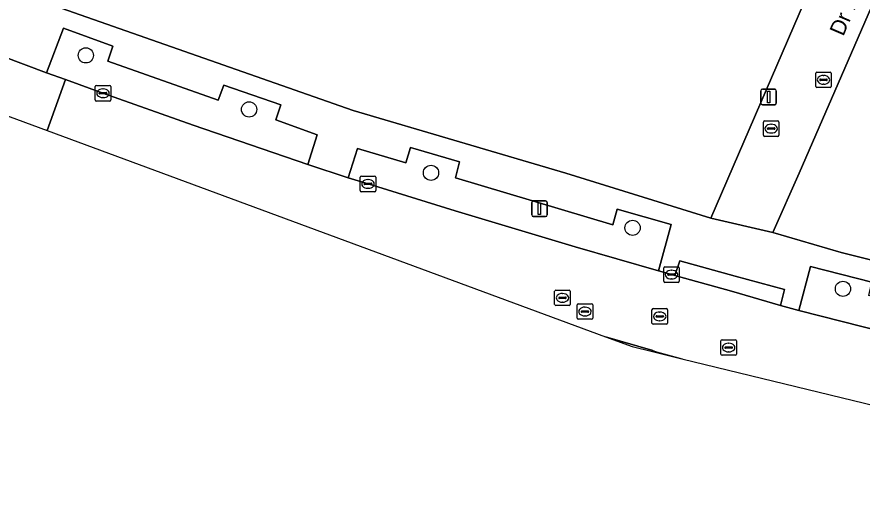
# Model space of a CAD drawing. Extents: x 162803 to 163818, y 381639 to 382475.
# Drawn here: x 163537.7 to 163592, y 381728.3 to 381760 of the extents above; entities that cross this region are included whole.
import ezdxf

# ---------------------------------------------------------------- set-up
doc = ezdxf.new("R2010")
doc.units = 0
for name, color, linetype in [('IMGEO_Boom', 7, 'Continuous'), ('IMGEO_Brandkraan', 7, 'Continuous'), ('IMGEO_Erf', 7, 'Continuous'), ('IMGEO_Groenvoorziening', 7, 'Continuous'), ('IMGEO_Kolk', 7, 'Continuous'), ('IMGEO_Lichtmast', 7, 'Continuous'), ('IMGEO_Openbare_ruimte_label', 7, 'Continuous'), ('IMGEO_Parkeervlak_open', 7, 'Continuous'), ('IMGEO_Rijbaan_lokaal_gesloten', 7, 'Continuous'), ('IMGEO_Rijbaan_lokaal_open', 7, 'Continuous'), ('IMGEO_Rioolput', 7, 'Continuous'), ('IMGEO_Voetpad_open', 7, 'Continuous')]:
    doc.layers.add(name, color=color, linetype=linetype)

msp = doc.modelspace()

# ---------------------------------------------------------------- linework, layer by layer
at = {"layer": 'IMGEO_Boom'}
for centre in [(163542.096, 381757.569), (163552.587, 381754.096), (163564.277, 381750.018), (163577.233, 381746.485), (163590.751, 381742.565)]:
    msp.add_circle(centre, 0.489, dxfattribs=at)
at = {"layer": 'IMGEO_Brandkraan'}
for p, q in [((163589.001, 381755.571), (163589.001, 381756.423)), ((163589.076, 381756.497), (163589.928, 381756.497)), ((163589.489, 381756.277), (163589.514, 381756.277)), ((163590.002, 381756.423), (163590.002, 381755.571)), ((163589.26, 381755.991), (163589.26, 381756.003)), ((163589.698, 381755.954), (163589.3, 381755.954)), ((163589.303, 381756.04), (163589.701, 381756.04)), ((163589.512, 381755.717), (163589.487, 381755.717)), ((163589.744, 381756.003), (163589.744, 381755.991)), ((163589.928, 381755.497), (163589.076, 381755.497))]:
    msp.add_line(p, q, dxfattribs=at)
for points in [[(163589.001, 381755.571), (163589.001, 381756.423)], [(163589.076, 381756.497), (163589.928, 381756.497)], [(163590.002, 381756.423), (163590.002, 381755.571)], [(163589.928, 381755.497), (163589.076, 381755.497)]]:
    msp.add_lwpolyline(points, dxfattribs=at)
for centre, radius, start, end in [((163589.078, 381756.421), 0.0765, 91.552, 178.448), ((163589.078, 381756.421), 0.0765, 91.552, 178.448), ((163589.926, 381756.421), 0.0765, 1.552, 88.448), ((163589.926, 381756.421), 0.0765, 1.552, 88.448), ((163589.3, 381756), 0.0403, 85.8775, 175.7526), ((163589.297, 381755.99), 0.0366, 178.938, 274.7102), ((163589.701, 381755.997), 0.043, 264.8664, 352.4533), ((163589.705, 381756.002), 0.0386, 1.7309, 96.639), ((163589.078, 381755.573), 0.0765, 181.552, 268.448), ((163589.078, 381755.573), 0.0765, 181.552, 268.448), ((163589.926, 381755.573), 0.0765, 271.552, 358.448), ((163589.926, 381755.573), 0.0765, 271.552, 358.448)]:
    msp.add_arc(centre, radius, start, end, dxfattribs=at)
for centre, major_axis, ratio, start_param, end_param in [((163589.488, 381755.997), (-0.387, 0.002), 0.722429, 4.712389, 7.853982), ((163589.513, 381755.997), (-0.39, 0.002), 0.717154, 1.570796, 4.712389)]:
    msp.add_ellipse(centre, major_axis=major_axis, ratio=ratio, start_param=start_param, end_param=end_param, dxfattribs=at)
at = {"layer": 'IMGEO_Erf'}
msp.add_lwpolyline([(163599.635, 381787.326), (163589.771, 381790.916), (163584.228, 381793.059), (163583.345, 381790.766), (163580.279, 381791.819), (163581.187, 381794.234), (163573.895, 381797.053), (163559.941, 381802.767), (163558.59, 381803.327), (163550.18, 381784.203), (163540.09, 381760.758), (163559.284, 381754.018), (163572.94, 381750), (163582.254, 381747.105)], close=True, dxfattribs=at)
msp.add_lwpolyline([(163637.177, 381774.637), (163617.902, 381780.975), (163603.532, 381785.876), (163587.927, 381750), (163586.254, 381746.19), (163590.638, 381744.904), (163602.925, 381741.828), (163621.14, 381737.802)], dxfattribs=at)
at = {"layer": 'IMGEO_Groenvoorziening'}
for points in [[(163539.57, 381756.447), (163540.781, 381756.015), (163543.198, 381755.134), (163548.988, 381753.086), (163556.355, 381750.564), (163556.961, 381752.472), (163554.297, 381753.429), (163554.626, 381754.4), (163550.959, 381755.648), (163550.593, 381754.69), (163543.498, 381757.191), (163543.829, 381758.17), (163540.652, 381759.323)], [(163558.95, 381749.708), (163560.23, 381749.305), (163565.831, 381747.585), (163573.539, 381745.256), (163578.905, 381743.719), (163579.71, 381746.689), (163576.251, 381747.689), (163575.959, 381746.686), (163565.845, 381749.698), (163566.109, 381750.72), (163562.968, 381751.641), (163562.663, 381750.669), (163559.543, 381751.587)], [(163587.91, 381741.175), (163593.39, 381739.771), (163599.677, 381738.255), (163604.938, 381737.03), (163605.598, 381740.007), (163602.365, 381740.77), (163602.052, 381739.619), (163597.588, 381740.775), (163592.41, 381742.125), (163592.609, 381742.983), (163588.666, 381743.998)]]:
    msp.add_lwpolyline(points, close=True, dxfattribs=at)
at = {"layer": 'IMGEO_Kolk'}
for p, q in [((163542.697, 381754.708), (163542.697, 381755.56)), ((163542.772, 381755.634), (163543.624, 381755.634)), ((163542.956, 381755.128), (163542.956, 381755.14)), ((163542.999, 381755.177), (163543.397, 381755.177)), ((163543.185, 381755.414), (163543.21, 381755.414)), ((163543.44, 381755.14), (163543.44, 381755.128)), ((163543.698, 381755.56), (163543.698, 381754.708)), ((163543.624, 381754.634), (163542.772, 381754.634)), ((163543.394, 381755.091), (163542.996, 381755.091)), ((163543.208, 381754.854), (163543.183, 381754.854)), ((163559.729, 381748.879), (163559.729, 381749.731)), ((163559.804, 381749.805), (163560.656, 381749.805)), ((163560.73, 381749.731), (163560.73, 381748.879)), ((163559.988, 381749.299), (163559.988, 381749.311)), ((163560.426, 381749.262), (163560.028, 381749.262)), ((163560.031, 381749.348), (163560.429, 381749.348)), ((163560.217, 381749.585), (163560.242, 381749.585)), ((163560.472, 381749.311), (163560.472, 381749.299)), ((163560.656, 381748.805), (163559.804, 381748.805)), ((163560.24, 381749.025), (163560.215, 381749.025)), ((163579.23, 381743.054), (163579.23, 381743.906)), ((163579.305, 381743.98), (163580.157, 381743.98)), ((163579.718, 381743.76), (163579.743, 381743.76)), ((163580.231, 381743.906), (163580.231, 381743.054)), ((163579.489, 381743.474), (163579.489, 381743.486)), ((163579.927, 381743.437), (163579.529, 381743.437)), ((163579.532, 381743.523), (163579.93, 381743.523)), ((163579.741, 381743.2), (163579.716, 381743.2)), ((163579.973, 381743.486), (163579.973, 381743.474)), ((163580.157, 381742.98), (163579.305, 381742.98))]:
    msp.add_line(p, q, dxfattribs=at)
for points in [[(163542.697, 381754.708), (163542.697, 381755.56)], [(163542.772, 381755.634), (163543.624, 381755.634)], [(163543.698, 381755.56), (163543.698, 381754.708)], [(163543.624, 381754.634), (163542.772, 381754.634)], [(163559.729, 381748.879), (163559.729, 381749.731)], [(163559.804, 381749.805), (163560.656, 381749.805)], [(163560.73, 381749.731), (163560.73, 381748.879)], [(163560.656, 381748.805), (163559.804, 381748.805)], [(163579.23, 381743.054), (163579.23, 381743.906)], [(163579.305, 381743.98), (163580.157, 381743.98)], [(163580.231, 381743.906), (163580.231, 381743.054)], [(163580.157, 381742.98), (163579.305, 381742.98)]]:
    msp.add_lwpolyline(points, dxfattribs=at)
for centre, radius, start, end in [((163542.774, 381755.558), 0.0765, 91.552, 178.448), ((163542.774, 381755.558), 0.0765, 91.552, 178.448), ((163542.996, 381755.137), 0.0403, 85.8775, 175.7526), ((163542.993, 381755.127), 0.0366, 178.938, 274.7102), ((163543.397, 381755.134), 0.043, 264.8664, 352.4533), ((163543.401, 381755.139), 0.0386, 1.7309, 96.639), ((163543.622, 381755.558), 0.0765, 1.552, 88.448), ((163543.622, 381755.558), 0.0765, 1.552, 88.448), ((163542.774, 381754.71), 0.0765, 181.552, 268.448), ((163542.774, 381754.71), 0.0765, 181.552, 268.448), ((163543.622, 381754.71), 0.0765, 271.552, 358.448), ((163543.622, 381754.71), 0.0765, 271.552, 358.448), ((163559.806, 381749.729), 0.0765, 91.552, 178.448), ((163559.806, 381749.729), 0.0765, 91.552, 178.448), ((163560.654, 381749.729), 0.0765, 1.552, 88.448), ((163560.654, 381749.729), 0.0765, 1.552, 88.448), ((163560.028, 381749.308), 0.0403, 85.8775, 175.7526), ((163560.025, 381749.298), 0.0366, 178.938, 274.7102), ((163560.429, 381749.305), 0.043, 264.8664, 352.4533), ((163560.433, 381749.31), 0.0386, 1.7309, 96.639), ((163559.806, 381748.881), 0.0765, 181.552, 268.448), ((163559.806, 381748.881), 0.0765, 181.552, 268.448), ((163560.654, 381748.881), 0.0765, 271.552, 358.448), ((163560.654, 381748.881), 0.0765, 271.552, 358.448), ((163579.307, 381743.904), 0.0765, 91.552, 178.448), ((163579.307, 381743.904), 0.0765, 91.552, 178.448), ((163580.155, 381743.904), 0.0765, 1.552, 88.448), ((163580.155, 381743.904), 0.0765, 1.552, 88.448), ((163579.529, 381743.483), 0.0403, 85.8775, 175.7526), ((163579.526, 381743.473), 0.0366, 178.938, 274.7102), ((163579.93, 381743.48), 0.043, 264.8664, 352.4533), ((163579.934, 381743.485), 0.0386, 1.7309, 96.639), ((163579.307, 381743.056), 0.0765, 181.552, 268.448), ((163579.307, 381743.056), 0.0765, 181.552, 268.448), ((163580.155, 381743.056), 0.0765, 271.552, 358.448), ((163580.155, 381743.056), 0.0765, 271.552, 358.448)]:
    msp.add_arc(centre, radius, start, end, dxfattribs=at)
for centre, major_axis, ratio, start_param, end_param in [((163543.184, 381755.134), (-0.387, 0.002), 0.722429, 4.712389, 7.853982), ((163543.209, 381755.134), (-0.39, 0.002), 0.717154, 1.570796, 4.712389), ((163560.216, 381749.305), (-0.387, 0.002), 0.722429, 4.712389, 7.853982), ((163560.241, 381749.305), (-0.39, 0.002), 0.717154, 1.570796, 4.712389), ((163579.717, 381743.48), (-0.387, 0.002), 0.722429, 4.712389, 7.853982), ((163579.742, 381743.48), (-0.39, 0.002), 0.717154, 1.570796, 4.712389)]:
    msp.add_ellipse(centre, major_axis=major_axis, ratio=ratio, start_param=start_param, end_param=end_param, dxfattribs=at)
at = {"layer": 'IMGEO_Lichtmast'}
for p, q in [((163585.474, 381754.494), (163585.474, 381755.294)), ((163585.474, 381755.294), (163585.474, 381754.494)), ((163585.574, 381755.394), (163586.364, 381755.394)), ((163586.364, 381755.394), (163585.574, 381755.394)), ((163586.464, 381755.294), (163586.464, 381754.494)), ((163586.464, 381754.494), (163586.464, 381755.294)), ((163586.364, 381754.394), (163585.574, 381754.394)), ((163585.574, 381754.394), (163586.364, 381754.394)), ((163570.751, 381747.315), (163570.751, 381748.115)), ((163570.751, 381748.115), (163570.751, 381747.315)), ((163570.851, 381748.215), (163571.641, 381748.215)), ((163571.641, 381748.215), (163570.851, 381748.215)), ((163571.741, 381748.115), (163571.741, 381747.315)), ((163571.741, 381747.315), (163571.741, 381748.115)), ((163571.641, 381747.215), (163570.851, 381747.215)), ((163570.851, 381747.215), (163571.641, 381747.215))]:
    msp.add_line(p, q, dxfattribs=at)
for points in [[(163585.894, 381755.269), (163586.044, 381755.269), (163586.044, 381754.519), (163585.894, 381754.519), (163585.894, 381755.269)], [(163571.171, 381748.09), (163571.321, 381748.09), (163571.321, 381747.34), (163571.171, 381747.34), (163571.171, 381748.09)]]:
    msp.add_lwpolyline(points, dxfattribs=at)
for centre, start, end in [((163585.574, 381755.294), 90, 180), ((163585.574, 381755.294), 90, 180), ((163586.364, 381755.294), 0, 90), ((163586.364, 381755.294), 360, 90), ((163585.574, 381754.494), 180, 270), ((163585.574, 381754.494), 180, 270), ((163586.364, 381754.494), 270, 0), ((163586.364, 381754.494), 270, 0), ((163570.851, 381748.115), 90, 180), ((163570.851, 381748.115), 90, 180), ((163571.641, 381748.115), 0, 90), ((163571.641, 381748.115), 360, 90), ((163570.851, 381747.315), 180, 270), ((163570.851, 381747.315), 180, 270), ((163571.641, 381747.315), 270, 0), ((163571.641, 381747.315), 270, 0)]:
    msp.add_arc(centre, 0.1, start, end, dxfattribs=at)
at = {"layer": 'IMGEO_Parkeervlak_open'}
msp.add_lwpolyline([(163578.531, 381738.591), (163578.515, 381738.531), (163580.407, 381738.07)], dxfattribs=at)
msp.add_arc((163731.027, 382284.56), 566.866, 254.39429, 254.59111, dxfattribs=at)
at = {"layer": 'IMGEO_Rijbaan_lokaal_gesloten'}
msp.add_lwpolyline([(163539.612, 381752.735), (163540.781, 381756.015), (163539.57, 381756.447), (163532.508, 381759.099), (163531.295, 381755.808)], close=True, dxfattribs=at)
at = {"layer": 'IMGEO_Rijbaan_lokaal_open'}
for points in [[(163619.782, 381733.618), (163618.655, 381733.874), (163618.438, 381733.915), (163607.616, 381736.403), (163604.938, 381737.03), (163599.677, 381738.255), (163593.39, 381739.771), (163587.91, 381741.175), (163586.747, 381741.5), (163583.595, 381742.406), (163579.941, 381743.413), (163579.731, 381743.48), (163578.905, 381743.719), (163573.539, 381745.256), (163565.831, 381747.585), (163560.23, 381749.305), (163558.95, 381749.708), (163556.355, 381750.564), (163548.988, 381753.086), (163543.198, 381755.134), (163540.781, 381756.015), (163539.612, 381752.735), (163575.489, 381739.483), (163578.531, 381738.591)], [(163580.407, 381738.07), (163620.03, 381728.437), (163620.434, 381728.344)]]:
    msp.add_lwpolyline(points, dxfattribs=at)
for points in [[(163583.828, 381743.38), (163580.269, 381744.362), (163579.941, 381743.413), (163583.595, 381742.406), (163586.747, 381741.5), (163587.004, 381742.515)], [(163578.515, 381738.531), (163578.531, 381738.591), (163575.489, 381739.483), (163577.205, 381738.849)]]:
    msp.add_lwpolyline(points, close=True, dxfattribs=at)
msp.add_arc((163731.027, 382284.56), 566.866, 254.39429, 254.59111, dxfattribs=at)
at = {"layer": 'IMGEO_Rioolput'}
for p, q in [((163585.636, 381752.433), (163585.636, 381753.285)), ((163585.711, 381753.359), (163586.563, 381753.359)), ((163586.124, 381753.139), (163586.149, 381753.139)), ((163586.637, 381753.285), (163586.637, 381752.433)), ((163585.895, 381752.853), (163585.895, 381752.865)), ((163586.333, 381752.816), (163585.935, 381752.816)), ((163585.938, 381752.902), (163586.336, 381752.902)), ((163586.147, 381752.579), (163586.122, 381752.579)), ((163586.379, 381752.865), (163586.379, 381752.853)), ((163586.563, 381752.359), (163585.711, 381752.359)), ((163572.224, 381741.558), (163572.224, 381742.41)), ((163572.299, 381742.484), (163573.151, 381742.484)), ((163572.712, 381742.264), (163572.737, 381742.264)), ((163573.225, 381742.41), (163573.225, 381741.558)), ((163572.483, 381741.978), (163572.483, 381741.99)), ((163572.921, 381741.941), (163572.523, 381741.941)), ((163572.526, 381742.027), (163572.924, 381742.027)), ((163572.735, 381741.704), (163572.71, 381741.704)), ((163572.967, 381741.99), (163572.967, 381741.978)), ((163573.745, 381741.605), (163574.597, 381741.605)), ((163573.151, 381741.484), (163572.299, 381741.484)), ((163573.67, 381740.679), (163573.67, 381741.531)), ((163573.929, 381741.099), (163573.929, 381741.111)), ((163574.367, 381741.062), (163573.969, 381741.062)), ((163573.972, 381741.148), (163574.37, 381741.148)), ((163574.158, 381741.385), (163574.183, 381741.385)), ((163574.413, 381741.111), (163574.413, 381741.099)), ((163574.671, 381741.531), (163574.671, 381740.679)), ((163578.478, 381740.365), (163578.478, 381741.217)), ((163578.553, 381741.291), (163579.405, 381741.291)), ((163578.966, 381741.071), (163578.991, 381741.071)), ((163579.479, 381741.217), (163579.479, 381740.365)), ((163574.597, 381740.605), (163573.745, 381740.605)), ((163574.181, 381740.825), (163574.156, 381740.825)), ((163578.737, 381740.785), (163578.737, 381740.797)), ((163579.175, 381740.748), (163578.777, 381740.748)), ((163578.78, 381740.834), (163579.178, 381740.834)), ((163578.989, 381740.511), (163578.964, 381740.511)), ((163579.221, 381740.797), (163579.221, 381740.785)), ((163579.405, 381740.291), (163578.553, 381740.291)), ((163582.905, 381738.365), (163582.905, 381739.217)), ((163582.98, 381739.291), (163583.832, 381739.291)), ((163583.207, 381738.834), (163583.605, 381738.834)), ((163583.393, 381739.071), (163583.418, 381739.071)), ((163583.906, 381739.217), (163583.906, 381738.365)), ((163583.832, 381738.291), (163582.98, 381738.291)), ((163583.164, 381738.785), (163583.164, 381738.797)), ((163583.602, 381738.748), (163583.204, 381738.748)), ((163583.416, 381738.511), (163583.391, 381738.511)), ((163583.648, 381738.797), (163583.648, 381738.785))]:
    msp.add_line(p, q, dxfattribs=at)
for points in [[(163585.636, 381752.433), (163585.636, 381753.285)], [(163585.711, 381753.359), (163586.563, 381753.359)], [(163586.637, 381753.285), (163586.637, 381752.433)], [(163586.563, 381752.359), (163585.711, 381752.359)], [(163572.224, 381741.558), (163572.224, 381742.41)], [(163572.299, 381742.484), (163573.151, 381742.484)], [(163573.225, 381742.41), (163573.225, 381741.558)], [(163573.745, 381741.605), (163574.597, 381741.605)], [(163573.151, 381741.484), (163572.299, 381741.484)], [(163573.67, 381740.679), (163573.67, 381741.531)], [(163574.671, 381741.531), (163574.671, 381740.679)], [(163578.478, 381740.365), (163578.478, 381741.217)], [(163578.553, 381741.291), (163579.405, 381741.291)], [(163579.479, 381741.217), (163579.479, 381740.365)], [(163574.597, 381740.605), (163573.745, 381740.605)], [(163579.405, 381740.291), (163578.553, 381740.291)], [(163582.905, 381738.365), (163582.905, 381739.217)], [(163582.98, 381739.291), (163583.832, 381739.291)], [(163583.906, 381739.217), (163583.906, 381738.365)], [(163583.832, 381738.291), (163582.98, 381738.291)]]:
    msp.add_lwpolyline(points, dxfattribs=at)
for centre, radius, start, end in [((163585.713, 381753.283), 0.0765, 91.552, 178.448), ((163585.713, 381753.283), 0.0765, 91.552, 178.448), ((163586.561, 381753.283), 0.0765, 1.552, 88.448), ((163586.561, 381753.283), 0.0765, 1.552, 88.448), ((163585.713, 381752.435), 0.0765, 181.552, 268.448), ((163585.713, 381752.435), 0.0765, 181.552, 268.448), ((163585.935, 381752.862), 0.0403, 85.8775, 175.7526), ((163585.932, 381752.852), 0.0366, 178.938, 274.7102), ((163586.336, 381752.859), 0.043, 264.8664, 352.4533), ((163586.34, 381752.864), 0.0386, 1.7309, 96.639), ((163586.561, 381752.435), 0.0765, 271.552, 358.448), ((163586.561, 381752.435), 0.0765, 271.552, 358.448), ((163572.301, 381742.408), 0.0765, 91.552, 178.448), ((163572.301, 381742.408), 0.0765, 91.552, 178.448), ((163573.149, 381742.408), 0.0765, 1.552, 88.448), ((163573.149, 381742.408), 0.0765, 1.552, 88.448), ((163572.301, 381741.56), 0.0765, 181.552, 268.448), ((163572.301, 381741.56), 0.0765, 181.552, 268.448), ((163572.523, 381741.987), 0.0403, 85.8775, 175.7526), ((163572.52, 381741.977), 0.0366, 178.938, 274.7102), ((163572.924, 381741.984), 0.043, 264.8664, 352.4533), ((163572.928, 381741.989), 0.0386, 1.7309, 96.639), ((163573.149, 381741.56), 0.0765, 271.552, 358.448), ((163573.149, 381741.56), 0.0765, 271.552, 358.448), ((163573.747, 381741.529), 0.0765, 91.552, 178.448), ((163573.747, 381741.529), 0.0765, 91.552, 178.448), ((163574.595, 381741.529), 0.0765, 1.552, 88.448), ((163574.595, 381741.529), 0.0765, 1.552, 88.448), ((163573.969, 381741.108), 0.0403, 85.8775, 175.7526), ((163573.966, 381741.098), 0.0366, 178.938, 274.7102), ((163574.37, 381741.105), 0.043, 264.8664, 352.4533), ((163574.374, 381741.11), 0.0386, 1.7309, 96.639), ((163578.555, 381741.215), 0.0765, 91.552, 178.448), ((163578.555, 381741.215), 0.0765, 91.552, 178.448), ((163579.403, 381741.215), 0.0765, 1.552, 88.448), ((163579.403, 381741.215), 0.0765, 1.552, 88.448), ((163573.747, 381740.681), 0.0765, 181.552, 268.448), ((163573.747, 381740.681), 0.0765, 181.552, 268.448), ((163574.595, 381740.681), 0.0765, 271.552, 358.448), ((163574.595, 381740.681), 0.0765, 271.552, 358.448), ((163578.777, 381740.794), 0.0403, 85.8775, 175.7526), ((163578.774, 381740.784), 0.0366, 178.938, 274.7102), ((163579.178, 381740.791), 0.043, 264.8664, 352.4533), ((163579.182, 381740.796), 0.0386, 1.7309, 96.639), ((163578.555, 381740.367), 0.0765, 181.552, 268.448), ((163578.555, 381740.367), 0.0765, 181.552, 268.448), ((163579.403, 381740.367), 0.0765, 271.552, 358.448), ((163579.403, 381740.367), 0.0765, 271.552, 358.448), ((163582.982, 381739.215), 0.0765, 91.552, 178.448), ((163582.982, 381739.215), 0.0765, 91.552, 178.448), ((163583.204, 381738.794), 0.0403, 85.8775, 175.7526), ((163583.609, 381738.796), 0.0386, 1.7309, 96.639), ((163583.83, 381739.215), 0.0765, 1.552, 88.448), ((163583.83, 381739.215), 0.0765, 1.552, 88.448), ((163582.982, 381738.367), 0.0765, 181.552, 268.448), ((163582.982, 381738.367), 0.0765, 181.552, 268.448), ((163583.201, 381738.784), 0.0366, 178.938, 274.7102), ((163583.605, 381738.791), 0.043, 264.8664, 352.4533), ((163583.83, 381738.367), 0.0765, 271.552, 358.448), ((163583.83, 381738.367), 0.0765, 271.552, 358.448)]:
    msp.add_arc(centre, radius, start, end, dxfattribs=at)
for centre, major_axis, ratio, start_param, end_param in [((163586.123, 381752.859), (-0.387, 0.002), 0.722429, 4.712389, 7.853982), ((163586.148, 381752.859), (-0.39, 0.002), 0.717154, 1.570796, 4.712389), ((163572.711, 381741.984), (-0.387, 0.002), 0.722429, 4.712389, 7.853982), ((163572.736, 381741.984), (-0.39, 0.002), 0.717154, 1.570796, 4.712389), ((163574.157, 381741.105), (-0.387, 0.002), 0.722429, 4.712389, 7.853982), ((163574.182, 381741.105), (-0.39, 0.002), 0.717154, 1.570796, 4.712389), ((163578.965, 381740.791), (-0.387, 0.002), 0.722429, 4.712389, 7.853982), ((163578.99, 381740.791), (-0.39, 0.002), 0.717154, 1.570796, 4.712389), ((163583.392, 381738.791), (-0.387, 0.002), 0.722429, 4.712389, 7.853982), ((163583.417, 381738.791), (-0.39, 0.002), 0.717154, 1.570796, 4.712389)]:
    msp.add_ellipse(centre, major_axis=major_axis, ratio=ratio, start_param=start_param, end_param=end_param, dxfattribs=at)
at = {"layer": 'IMGEO_Voetpad_open'}
for points in [[(163621.14, 381737.802), (163602.925, 381741.828), (163590.638, 381744.904), (163586.254, 381746.19), (163582.254, 381747.105), (163572.94, 381750), (163559.284, 381754.018), (163540.09, 381760.758), (163536.042, 381762.23), (163526.108, 381766.287), (163515.74, 381770.486), (163505.12, 381775.067), (163500, 381777.455), (163495.29, 381779.652), (163491.532, 381781.453), (163488.188, 381782.903), (163471.094, 381791.572), (163452.321, 381802.14)], [(163532.508, 381759.099), (163539.57, 381756.447), (163540.652, 381759.323), (163543.829, 381758.17), (163543.498, 381757.191), (163550.593, 381754.69), (163550.959, 381755.648), (163554.626, 381754.4), (163554.297, 381753.429), (163556.961, 381752.472), (163556.355, 381750.564), (163558.95, 381749.708), (163559.543, 381751.587), (163562.663, 381750.669), (163562.968, 381751.641), (163566.109, 381750.72), (163565.845, 381749.698), (163575.959, 381746.686), (163576.251, 381747.689), (163579.71, 381746.689), (163578.905, 381743.719), (163579.731, 381743.48), (163579.941, 381743.413), (163580.269, 381744.362), (163583.828, 381743.38), (163587.004, 381742.515), (163586.747, 381741.5), (163587.91, 381741.175), (163588.666, 381743.998), (163592.609, 381742.983)]]:
    msp.add_lwpolyline(points, dxfattribs=at)
msp.add_lwpolyline([(163603.532, 381785.876), (163599.635, 381787.326), (163582.254, 381747.105), (163586.254, 381746.19), (163587.927, 381750)], close=True, dxfattribs=at)

# ---------------------------------------------------------------- texts
at = {"layer": 'IMGEO_Openbare_ruimte_label'}
msp.add_text('Dr Poelspad', height=1, rotation=66.7412, dxfattribs=at).set_placement((163590.771, 381758.752))

doc.saveas('drawing.dxf')
